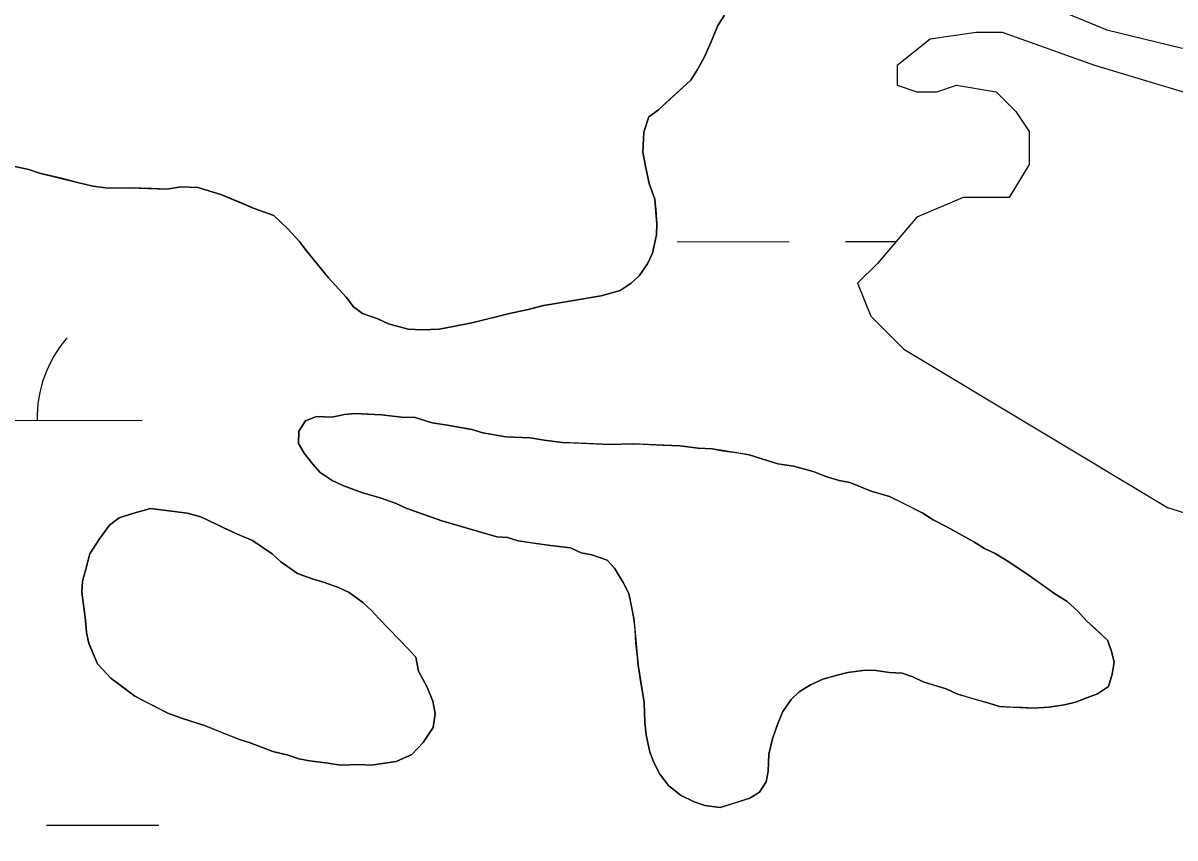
# Model space of a CAD drawing. Extents: x 3297753 to 3335611, y 652252 to 677623.
# Drawn here: x 3315270.6 to 3315599.1, y 670711.4 to 670943.7 of the extents above; entities that cross this region are included whole.
import ezdxf

# ---------------------------------------------------------------- set-up
doc = ezdxf.new("R2010")
doc.units = 0
for name, color, linetype in [('V-RIVR-EDGE', 7, 'Continuous'), ('V-TOPO-SHOR', 7, 'Continuous'), ('V-WETL-SWMP', 7, 'Continuous')]:
    doc.layers.add(name, color=color, linetype=linetype)

msp = doc.modelspace()

# ---------------------------------------------------------------- linework, layer by layer
at = {"layer": 'V-RIVR-EDGE'}
msp.add_spline([(3319128.45, 669896.06), (3319102.43, 669879.07), (3319066.7, 669858.6), (3318998.74, 669821.54), (3318951.36, 669795.67), (3318909.43, 669773.67), (3318888.84, 669759.37), (3318855.44, 669738.9), (3318784.76, 669700.69), (3318721.46, 669664.78), (3318663.98, 669631.57), (3318611.56, 669602.22), (3318546.3, 669558.18), (3318510.56, 669535.77), (3318467.46, 669512.61), (3318428.61, 669485.17), (3318397.15, 669465.86), (3318376.19, 669455.05), (3318341.63, 669437.3), (3318289.99, 669414.16), (3318221.27, 669382.92), (3318160.71, 669354.37), (3318105.57, 669327.36), (3318072.18, 669313.09), (3318054.32, 669302.28), (3318037.62, 669291.07), (3318008.5, 669278.35), (3317934.74, 669245.57), (3317848.15, 669204.67), (3317778.28, 669175.76), (3317690.15, 669136.42), (3317626.88, 669112.54), (3317574.87, 669094.44), (3317522.09, 669077.89), (3317438.26, 669052.51), (3317361.81, 669030.2), (3317325.33, 669020.99), (3317282.65, 669010.62), (3317240.35, 669001.03), (3317194.96, 668994.94), (3317157.73, 668992.7), (3317125.14, 668988.91), (3317099.93, 668988.19), (3317080.17, 668991.73), (3317051.86, 668995.29), (3317007.27, 668998.12), (3316976.25, 668998.19), (3316933.98, 668997.13), (3316897.13, 668994.12), (3316852.89, 668984.15), (3316825.35, 668979.18), (3316789.64, 668968.41), (3316757.83, 668964.61), (3316689.18, 668960.9), (3316637.21, 668958.7), (3316609.3, 668962.26), (3316564.32, 668966.25), (3316521.67, 668969.46), (3316453.44, 668978.16), (3316408.47, 668983.7), (3316370.87, 668990.77), (3316339.49, 669003.65), (3316308.11, 669017.68), (3316175.59, 669059.12), (3316062.44, 669095.85), (3316008.96, 669111.11), (3315957.45, 669138.77), (3315917.58, 669168.73), (3315889.7, 669185.47), (3315866.09, 669203.76), (3315831.26, 669231.38), (3315800.66, 669249.29), (3315742.55, 669272.71), (3315665.47, 669308.96), (3315570.21, 669365.04), (3315493.16, 669416.03), (3315408.38, 669475.19), (3315304.61, 669540.98), (3315222.53, 669595.48), (3315155.14, 669631.71), (3315081.54, 669664.47), (3315028.85, 669686.32), (3315002.89, 669692.59), (3314990.87, 669694.17), (3314966.07, 669703.92), (3314940.51, 669718.34), (3314918.45, 669734.68), (3314896.78, 669755.67), (3314868.14, 669779.01), (3314813.17, 669818.32), (3314771.76, 669851.38), (3314741.97, 669877.83), (3314699.03, 669923.3), (3314661.54, 669973.42), (3314624.43, 670022.77), (3314598.52, 670050.36), (3314575.3, 670069.81), (3314546.64, 670087.72), (3314523.39, 670093.98), (3314495.48, 670098.32), (3314476.1, 670103.8), (3314467.97, 670107.69), (3314463.32, 670108.87), (3314460.6, 670106.16), (3314446.25, 670107.75), (3314437.35, 670115.53), (3314433.12, 670128.33), (3314431.99, 670143.07), (3314432.42, 670158.97), (3314428.94, 670163.63), (3314421.21, 670172.57), (3314382.1, 670199.43), (3314356.16, 670215), (3314336.41, 670225.14), (3314320.51, 670227.5), (3314307.71, 670227.15), (3314297.63, 670226.01), (3314289.49, 670228.74), (3314284.07, 670233.41), (3314263.58, 670256.34), (3314234.21, 670300.24), (3314210.27, 670339.85), (3314183.99, 670376.37), (3314159.64, 670409.39), (3314121.77, 670464.55), (3314083.9, 670521.65), (3314058.41, 670561.27), (3314047.57, 670571.38), (3314026.29, 670588.89), (3314010.8, 670599.78), (3314004.22, 670603.29), (3313993.75, 670604.48), (3313981.34, 670603.73), (3313978.63, 670604.9), (3313958.88, 670618.91), (3313934.12, 670640.69), (3313892.34, 670683.45), (3313876.5, 670708.7), (3313854.08, 670736.29), (3313826.22, 670759.24), (3313808.02, 670773.25), (3313806.48, 670777.9), (3313803.44, 670800.79), (3313791.12, 670838.05), (3313772.59, 670874.16), (3313744.75, 670904.87), (3313727.33, 670918.48), (3313708.73, 670925.12), (3313696.34, 670933.3), (3313689.78, 670944.95), (3313684.39, 670960.08), (3313677.07, 670978.72), (3313670.11, 670989.59), (3313656.96, 671002.42), (3313636.06, 671018.37), (3313615.56, 671042.86), (3313603.21, 671064.6), (3313592, 671080.53), (3313565.34, 671118.21), (3313548.73, 671146.95), (3313542.16, 671155.89), (3313529.39, 671167.94), (3313523.99, 671178.43), (3313524.03, 671193.94), (3313519.42, 671213.73), (3313509.42, 671244.78), (3313493.98, 671276.23), (3313469.64, 671310.8), (3313446.46, 671348.09), (3313425.21, 671380.72), (3313399.72, 671423.82), (3313367.28, 671477.81), (3313340.62, 671517.82), (3313310.86, 671556.67), (3313282.64, 671593.97), (3313261.37, 671615.74), (3313235.84, 671644.11), (3313221.55, 671667.81), (3313207.66, 671695.76), (3313192.19, 671714.41), (3313177.9, 671738.49), (3313162.86, 671770.72), (3313133.13, 671822.76), (3313095.7, 671899.25), (3313081.44, 671936.12), (3313064.47, 671974.56), (3313049.43, 672009.11), (3313032.42, 672030.87), (3313011.53, 672048.37), (3313009.99, 672053.42), (3313008.06, 672060.01), (3313006.13, 672063.51), (3312992.2, 672075.57), (3312979.83, 672090.33), (3312969.4, 672106.65), (3312960.16, 672133.82), (3312954.78, 672153.61), (3312938.56, 672181.96), (3312919.25, 672214.19), (3312906.53, 672244.47), (3312890.32, 672278.25), (3312865.61, 672319.03), (3312852.49, 672347.37), (3312845.16, 672364.45), (3312835.9, 672379.6), (3312824.29, 672390.49), (3312817.34, 672405.24), (3312803.06, 672430.1), (3312791.09, 672451.46), (3312777.55, 672467.39), (3312769.05, 672479.04), (3312760.17, 672496.52), (3312756.37, 672525.22), (3312752.93, 672545.01), (3312743.29, 672569.47), (3312730.94, 672593.93), (3312715.09, 672611.42), (3312711.23, 672618.41), (3312711.24, 672622.67), (3312712.03, 672630.04), (3312706.63, 672640.14), (3312695.41, 672653.74), (3312691.54, 672656.07), (3312691.14, 672649.87), (3312671.75, 672650.31), (3312659.34, 672651.5), (3312656.63, 672653.45), (3312655.86, 672655.78), (3312655.87, 672660.43), (3312657.43, 672663.92), (3312662.48, 672667.39), (3312665.97, 672667.77), (3312673.34, 672666.2), (3312685.35, 672662.68), (3312689.62, 672663.45), (3312690.79, 672666.55), (3312680.75, 672685.19), (3312674.19, 672698.39), (3312664.92, 672710.43), (3312661.46, 672722.85), (3312652.59, 672744.59), (3312642.56, 672764.78), (3312630.57, 672779.93), (3312620.16, 672802.45), (3312606.63, 672821.49), (3312599.68, 672834.69), (3312586.93, 672851.79), (3312575.75, 672877.02), (3312565.35, 672908.07), (3312555.31, 672925.55), (3312544.5, 672942.64), (3312535.26, 672972.13), (3312524.49, 673007.45), (3312515.25, 673033.46), (3312497.53, 673081.2), (3312492.13, 673094.79), (3312486.34, 673107.21), (3312471.64, 673121.21), (3312462.35, 673128.6), (3312455.8, 673144.9), (3312445.42, 673179.05), (3312425.74, 673220.21), (3312421.51, 673234.18), (3312420.76, 673246.2), (3312418.07, 673255.52), (3312403.05, 673297.05), (3312376.45, 673363.04), (3312353.73, 673425.15), (3312312.85, 673516.77), (3312308.21, 673522.99), (3312298.14, 673529.99), (3312295.83, 673533.88), (3312295.85, 673544.73), (3312295.12, 673561.41), (3312291.28, 673578.1), (3312279.73, 673610.7), (3312265.87, 673650.68), (3312259.71, 673670.47), (3312252.8, 673700.35), (3312246.26, 673718.98), (3312244.32, 673722.09), (3312239.68, 673724.43), (3312231.16, 673731.43), (3312227.69, 673739.58), (3312227.32, 673747.72), (3312225.82, 673765.18), (3312221.6, 673783.8), (3312215.06, 673806.7), (3312206.57, 673824.56), (3312195.79, 673854.84), (3312188.51, 673891.7), (3312185.84, 673909.15), (3312175.82, 673935.94), (3312163.09, 673960.4), (3312160, 673967.78), (3312160.04, 673981.35), (3312156.21, 674003.85), (3312152.77, 674023.64), (3312140.46, 674063.61), (3312122.78, 674126.09), (3312116.65, 674157.13), (3312105.91, 674205.24), (3312092.04, 674242.9), (3312078.92, 674267.36), (3312075.46, 674280.55), (3312073.94, 674291.42), (3312066.22, 674307.33), (3312063.91, 674314.71), (3312064.71, 674322.46), (3312065.11, 674329.05), (3312058.54, 674339.54), (3312053.53, 674350.02), (3312051.61, 674359.72), (3312049.32, 674374.47), (3312044.35, 674402.79), (3312044.36, 674407.44), (3312047.87, 674412.86), (3312049.43, 674416.35), (3312048.66, 674421.39), (3312045.18, 674426.44), (3312039.37, 674428.4), (3312032.48, 674462.93), (3312024.43, 674503.67), (3312017.91, 674530.05), (3312012.49, 674533.56), (3312009.01, 674538.61), (3312009.02, 674542.1), (3312012.13, 674544.42), (3312016.39, 674545.18), (3312017.96, 674549.83), (3312015.68, 674570.39), (3312009.91, 674590.18), (3312007.59, 674592.9), (3312003.33, 674595.24), (3311998.68, 674597.58), (3311999.85, 674600.68), (3312002.58, 674604.55), (3312002.98, 674610.75), (3311997.59, 674625.12), (3311996.83, 674634.04), (3311998.04, 674649.93), (3311996.9, 674660.41), (3311993.04, 674667.4), (3311982.99, 674679.44), (3311982.63, 674692.63), (3311982.3, 674714.74), (3311983.86, 674718.22), (3311981.19, 674735.29), (3311978.87, 674739.95), (3311972.69, 674751.6), (3311964.98, 674768.3), (3311960.36, 674783.43), (3311953.45, 674811.76), (3311951.57, 674835.81), (3311949.71, 674865.28), (3311946.65, 674884.29), (3311939.31, 674896.33), (3311937.78, 674903.71), (3311938.58, 674914.17), (3311938.22, 674925.42), (3311931.71, 674958.01), (3311920.93, 674990.23), (3311909.78, 675028.65), (3311896.69, 675065.91), (3311889.78, 675096.56), (3311885.56, 675114.41), (3311882.47, 675119.07), (3311872.01, 675124.14), (3311865.03, 675124.16), (3311859.2, 675119.13), (3311856.86, 675114.48), (3311856.85, 675109.44), (3311858.39, 675104.78), (3311869.62, 675098.94), (3311876.19, 675089.62), (3311876.19, 675087.68), (3311871.92, 675086.91), (3311863, 675086.93), (3311853.69, 675086.18), (3311849.41, 675081.54), (3311847.07, 675075.73), (3311847.06, 675072.24), (3311847.05, 675067.2), (3311849.75, 675059.43), (3311848.96, 675056.33), (3311844.3, 675053.63), (3311838.87, 675052.09), (3311833.83, 675052.1), (3311831.13, 675057.93), (3311827.66, 675068.79), (3311827.68, 675074.22), (3311826.91, 675076.16), (3311824.58, 675077.72), (3311819.54, 675077.73), (3311814.88, 675073.87), (3311809.84, 675072.72), (3311793.15, 675068.1), (3311785, 675068.12), (3311778.04, 675073.57), (3311775.72, 675079.39), (3311778.47, 675091.41), (3311781.6, 675104.2), (3311784.33, 675108.46), (3311789.38, 675112.32), (3311788.61, 675115.04), (3311783.57, 675116.99), (3311782.42, 675122.04), (3311782.43, 675125.91), (3311787.88, 675135.21), (3311787.51, 675139.09), (3311785.18, 675141.03), (3311771.6, 675136.41), (3311760.74, 675134.89), (3311735.92, 675134.17), (3311725.83, 675133.81), (3311723.51, 675134.59), (3311722.36, 675138.86), (3311722.39, 675153.6), (3311723.2, 675168.72), (3311725.94, 675175.69), (3311733.33, 675184.2), (3311735.67, 675190.79), (3311740.38, 675212.11)], degree=3, dxfattribs=at)
at = {"layer": 'V-TOPO-SHOR'}
for points in [[(3315470.6, 670946.01), (3315468.71, 670943), (3315466.75, 670938.24), (3315464.81, 670933.92), (3315462.9, 670930.47), (3315461.01, 670927.47), (3315457.8, 670924.52), (3315455.05, 670921.99), (3315451.84, 670919.04), (3315449.1, 670916.95), (3315447.6, 670912.61), (3315447.36, 670906.9), (3315448.07, 670902.9), (3315449.18, 670898.01), (3315450.76, 670893.53), (3315451.06, 670890.44), (3315451.34, 670886.46), (3315451.21, 670883.38), (3315450.1, 670878.14), (3315448.66, 670875.11), (3315446.31, 670871.69), (3315444.01, 670869.58), (3315440.84, 670867.51), (3315435.49, 670865.98), (3315429.27, 670864.92), (3315423.06, 670863.86), (3315419.06, 670863.15), (3315414.61, 670862.02), (3315409.28, 670860.92), (3315401.71, 670859.04), (3315398.59, 670858.29), (3315393.26, 670857.19), (3315389.26, 670856.48), (3315384.4, 670856.25), (3315380.44, 670856.41), (3315374.78, 670857.97), (3315371.76, 670859.43), (3315367.42, 670860.93), (3315364.85, 670862.8), (3315362.77, 670865.53), (3315360.66, 670867.83), (3315357.71, 670871.04), (3315354.36, 670875.14), (3315351.43, 670878.79), (3315349.34, 670881.53), (3315345.97, 670885.19), (3315342.16, 670888.88), (3315336.52, 670890.88), (3315333.06, 670892.35), (3315326.99, 670894.81), (3315320.47, 670896.85), (3315315.63, 670897.06), (3315311.64, 670896.34), (3315307.24, 670896.53), (3315301.08, 670896.79), (3315294.9, 670896.61), (3315290.52, 670897.24), (3315285.72, 670898.32), (3315281.8, 670899.37), (3315275.26, 670900.97), (3315272.22, 670901.98), (3315267.42, 670903.06)], [(3315358.67, 670831.34), (3315362.23, 670832.07), (3315365.33, 670832.38), (3315368.84, 670832.23), (3315372.8, 670832.06), (3315378.5, 670831.38), (3315382.46, 670831.21), (3315387.24, 670829.69), (3315391.62, 670829.06), (3315394.68, 670828.49), (3315398.62, 670827.88), (3315401.67, 670826.87), (3315408.23, 670825.71), (3315415.26, 670825.42), (3315419.21, 670824.81), (3315424.46, 670824.14), (3315427.54, 670824.02), (3315431.94, 670823.83), (3315438.1, 670823.57), (3315444.27, 670823.75), (3315447.35, 670823.62), (3315453.07, 670823.37), (3315457.91, 670823.17), (3315463.17, 670822.51), (3315467.13, 670822.34), (3315470.19, 670821.77), (3315474.57, 670821.14), (3315477.63, 670820.57), (3315482.85, 670819.03), (3315485.89, 670818.02), (3315490.27, 670817.39), (3315495.93, 670815.83), (3315499.84, 670814.34), (3315503.32, 670813.31), (3315506.38, 670812.74), (3315512.44, 670810.28), (3315517.67, 670808.74), (3315521.55, 670806.81), (3315527.16, 670803.93), (3315530.16, 670802.04), (3315534.04, 670800.11), (3315537.49, 670798.2), (3315541.79, 670795.82), (3315544.8, 670793.93), (3315547.82, 670792.48), (3315551.69, 670790.11), (3315557.26, 670786.35), (3315561.96, 670783.07), (3315564.53, 670781.2), (3315568.39, 670778.83), (3315571.36, 670776.06), (3315573.89, 670773.31), (3315576.43, 670771), (3315579.82, 670767.77), (3315581.01, 670764.64), (3315581.76, 670761.52), (3315581.17, 670758.02), (3315580.14, 670754.54), (3315576.97, 670752.47), (3315573.84, 670751.28), (3315570.7, 670750.09), (3315567.58, 670749.34), (3315563.15, 670748.65), (3315558.73, 670748.4), (3315555.65, 670748.53), (3315552.13, 670748.67), (3315549.05, 670748.8), (3315546.02, 670749.82), (3315542.09, 670750.86), (3315536.87, 670752.41), (3315533.85, 670753.85), (3315530.37, 670754.89), (3315527.33, 670755.89), (3315524.3, 670757.34), (3315521.26, 670758.35), (3315517.74, 670758.5), (3315513.8, 670759.11), (3315510.72, 670759.24), (3315505.85, 670758.57), (3315502.73, 670757.82), (3315498.71, 670756.67), (3315495.12, 670755.06), (3315491.95, 670752.99), (3315489.66, 670750.88), (3315487.31, 670747.45), (3315485.84, 670743.99), (3315484.33, 670739.65), (3315483.27, 670735.29), (3315483.06, 670730.45), (3315482.49, 670727.39), (3315480.6, 670724.39), (3315477.89, 670722.74), (3315474.31, 670721.57), (3315469.4, 670720.01), (3315465.02, 670720.64), (3315461.98, 670721.65), (3315458.1, 670723.58), (3315454.69, 670726.36), (3315452.18, 670729.56), (3315450.55, 670732.71), (3315449.36, 670735.84)], [(3315449.36, 670735.84), (3315448.25, 670740.74), (3315447.96, 670744.27), (3315447.76, 670750.01), (3315446.7, 670756.23), (3315446.01, 670760.66), (3315445.7, 670763.76), (3315445.39, 670766.86), (3315445.12, 670770.83), (3315444.81, 670773.93), (3315444.08, 670777.49), (3315443.35, 670781.04), (3315441.72, 670784.2), (3315439.25, 670788.27), (3315437.14, 670790.56), (3315432.8, 670792.07), (3315429.74, 670792.64), (3315426.71, 670794.08), (3315421.02, 670794.77), (3315416.2, 670795.41), (3315411.81, 670796.04), (3315408.77, 670797.05), (3315405.69, 670797.18), (3315400.47, 670798.72), (3315395.25, 670800.27), (3315390.03, 670801.81), (3315384.39, 670803.81), (3315380.04, 670805.32), (3315377.02, 670806.77), (3315372.68, 670808.27), (3315367.46, 670809.82), (3315361.81, 670811.82), (3315358.79, 670813.27), (3315355.36, 670815.62), (3315353.26, 670817.91), (3315350.75, 670821.1), (3315349.1, 670823.81), (3315349.25, 670827.33), (3315351.14, 670830.33), (3315354.27, 670831.53), (3315358.67, 670831.34)], [(3315380.55, 670765.2), (3315382.65, 670762.91), (3315383.37, 670758.91), (3315385.82, 670754.4), (3315387.41, 670750.37), (3315388.14, 670746.81), (3315387.53, 670742.87), (3315384.71, 670738.58), (3315381.48, 670735.2), (3315376.98, 670733.18), (3315369.89, 670732.16), (3315366.37, 670732.31), (3315361.08, 670732.09), (3315357.58, 670732.68), (3315352.32, 670733.35), (3315349.26, 670733.92), (3315346.22, 670734.93), (3315341.85, 670735.99), (3315335.35, 670738.47), (3315332.31, 670739.48), (3315328.41, 670740.97), (3315322.34, 670743.43), (3315315.82, 670745.47), (3315311.91, 670746.95), (3315306.31, 670749.84), (3315302.43, 670751.76), (3315298.16, 670755.03), (3315295.59, 670756.9), (3315291.8, 670761.03), (3315289.4, 670766.85), (3315288.66, 670769.97), (3315288.36, 670773.51), (3315287.38, 670781.48), (3315287.51, 670784.56), (3315288.54, 670788.04), (3315289.6, 670792.4), (3315292.43, 670796.69), (3315295.24, 670800.54), (3315297.97, 670802.63), (3315301.54, 670803.8), (3315306.9, 670805.33), (3315312.16, 670804.67), (3315317.42, 670804), (3315321.34, 670802.96), (3315328.25, 670799.58), (3315331.27, 670798.13), (3315336.03, 670796.17), (3315341.6, 670792.4), (3315344.15, 670790.09), (3315348.85, 670786.81), (3315352.76, 670785.32), (3315356.24, 670784.29), (3315360.58, 670782.79), (3315363.6, 670781.34), (3315367.45, 670778.53), (3315370, 670776.22), (3315372.1, 670773.93), (3315380.55, 670765.2)]]:
    msp.add_lwpolyline(points, dxfattribs=at)
at = {"layer": 'V-WETL-SWMP'}
for p, q in [((3315505.12, 670881.42), (3315519.58, 670881.44)), ((3315457.12, 670881.38), (3315489.12, 670881.41)), ((3315204.58, 670830.38), (3315304.58, 670830.48)), ((3315277.29, 670715.02), (3315309.29, 670715.05))]:
    msp.add_line(p, q, dxfattribs=at)
for points in [[(3315560.71, 670949.64), (3315579.71, 670941.77), (3315600.74, 670936.65), (3315632.99, 670935.33), (3315651.33, 670936.24), (3315667.72, 670939.96), (3315683.28, 670941.3), (3315702.72, 670936.61), (3315730.42, 670924.61), (3315759.08, 670898.66), (3315778.24, 670876.04), (3315797.97, 670864.17), (3315851.15, 670827.07), (3315887.41, 670802.59)], [(3315448.07, 670902.9), (3315447.36, 670906.9), (3315447.6, 670912.61), (3315449.1, 670916.96), (3315451.84, 670919.04), (3315461.01, 670927.47), (3315462.9, 670930.47), (3315464.81, 670933.92), (3315466.75, 670938.24), (3315468.72, 670943), (3315470.6, 670946.01)], [(3315613.88, 670920.36), (3315576.28, 670931.65), (3315549.96, 670941.06), (3315542.44, 670941.06), (3315529.27, 670939.17), (3315519.87, 670931.65), (3315519.87, 670926), (3315525.51, 670924.12), (3315531.15, 670924.12), (3315536.79, 670926), (3315548.08, 670924.12), (3315553.72, 670918.48), (3315557.48, 670912.83), (3315557.48, 670903.42), (3315551.84, 670894.01), (3315538.68, 670894.01), (3315525.51, 670888.37), (3315514.23, 670875.2), (3315508.59, 670869.55), (3315512.35, 670860.15), (3315521.75, 670850.74), (3315596.96, 670805.58), (3315627.04, 670796.17)], [(3315267.42, 670903.06), (3315272.22, 670901.98), (3315275.26, 670900.97), (3315285.72, 670898.32), (3315290.52, 670897.24), (3315294.9, 670896.61), (3315301.08, 670896.79), (3315311.64, 670896.34), (3315315.63, 670897.05), (3315320.47, 670896.85), (3315326.99, 670894.81), (3315336.52, 670890.88), (3315342.16, 670888.88), (3315345.97, 670885.19), (3315349.34, 670881.53), (3315351.43, 670878.79), (3315357.71, 670871.04), (3315362.77, 670865.54), (3315364.85, 670862.8), (3315367.42, 670860.93), (3315371.76, 670859.43), (3315374.78, 670857.97), (3315380.45, 670856.41), (3315384.4, 670856.25), (3315389.26, 670856.48), (3315393.26, 670857.19), (3315398.59, 670858.29), (3315409.28, 670860.92), (3315414.61, 670862.02), (3315419.07, 670863.15), (3315435.49, 670865.98), (3315440.84, 670867.51), (3315444.01, 670869.58), (3315446.31, 670871.69), (3315448.65, 670875.11), (3315450.1, 670878.14), (3315451.21, 670883.38), (3315451.34, 670886.46), (3315450.76, 670893.53), (3315449.18, 670898.01), (3315448.07, 670902.9)], [(3315452.18, 670729.56), (3315454.69, 670726.36), (3315458.1, 670723.58), (3315461.98, 670721.65), (3315465.02, 670720.64), (3315469.4, 670720.01), (3315477.89, 670722.74), (3315480.6, 670724.39), (3315482.49, 670727.39), (3315483.06, 670730.45), (3315483.27, 670735.29), (3315484.33, 670739.65), (3315485.84, 670743.99), (3315487.31, 670747.45), (3315489.66, 670750.88), (3315491.95, 670752.99), (3315495.12, 670755.06), (3315498.71, 670756.67), (3315502.73, 670757.82), (3315505.85, 670758.57), (3315510.72, 670759.24), (3315513.8, 670759.11), (3315517.74, 670758.5), (3315521.26, 670758.35), (3315524.3, 670757.34), (3315527.32, 670755.89), (3315533.85, 670753.85), (3315536.87, 670752.41), (3315546.01, 670749.82), (3315549.06, 670748.81), (3315558.73, 670748.4), (3315563.15, 670748.65), (3315567.58, 670749.34), (3315570.7, 670750.09), (3315576.97, 670752.47), (3315580.14, 670754.54), (3315581.17, 670758.02), (3315581.76, 670761.52), (3315581.01, 670764.64), (3315579.82, 670767.77), (3315573.89, 670773.31), (3315571.36, 670776.06), (3315568.39, 670778.83), (3315564.53, 670781.2), (3315557.26, 670786.35), (3315551.69, 670790.11), (3315547.82, 670792.48), (3315544.8, 670793.93), (3315541.79, 670795.82), (3315534.04, 670800.11), (3315530.16, 670802.04), (3315527.16, 670803.93), (3315517.67, 670808.74), (3315512.44, 670810.28), (3315506.38, 670812.74), (3315503.32, 670813.31), (3315499.84, 670814.34), (3315495.93, 670815.83), (3315490.27, 670817.39), (3315485.89, 670818.02), (3315482.85, 670819.03), (3315477.63, 670820.57), (3315467.13, 670822.34), (3315463.17, 670822.51), (3315457.91, 670823.17), (3315444.27, 670823.75), (3315438.1, 670823.57), (3315424.46, 670824.15), (3315419.2, 670824.81), (3315415.26, 670825.42), (3315408.23, 670825.71), (3315401.67, 670826.87), (3315398.62, 670827.88), (3315391.62, 670829.06), (3315387.24, 670829.69), (3315382.46, 670831.21), (3315378.5, 670831.38), (3315372.8, 670832.06), (3315365.33, 670832.38), (3315362.23, 670832.07), (3315358.67, 670831.34), (3315354.27, 670831.53), (3315351.14, 670830.34), (3315349.25, 670827.33), (3315349.1, 670823.81), (3315350.75, 670821.1), (3315353.26, 670817.91), (3315355.36, 670815.62), (3315358.79, 670813.27), (3315361.81, 670811.82), (3315367.46, 670809.82), (3315372.68, 670808.27), (3315377.02, 670806.77), (3315380.04, 670805.32), (3315390.03, 670801.81), (3315405.7, 670797.18), (3315408.77, 670797.05), (3315411.82, 670796.04), (3315421.02, 670794.77), (3315426.71, 670794.09), (3315429.74, 670792.64)], [(3315429.74, 670792.64), (3315432.8, 670792.07), (3315437.14, 670790.56), (3315439.25, 670788.27), (3315441.72, 670784.2), (3315443.35, 670781.04), (3315444.81, 670773.93), (3315446.01, 670760.66), (3315447.76, 670750.01), (3315447.96, 670744.28), (3315448.25, 670740.74), (3315449.36, 670735.84), (3315450.55, 670732.71), (3315452.18, 670729.56)]]:
    msp.add_lwpolyline(points, dxfattribs=at)
msp.add_lwpolyline([(3315380.55, 670765.2), (3315372.1, 670773.93), (3315370, 670776.22), (3315367.45, 670778.53), (3315363.6, 670781.34), (3315360.58, 670782.79), (3315356.24, 670784.29), (3315352.76, 670785.32), (3315348.85, 670786.81), (3315344.15, 670790.09), (3315341.6, 670792.41), (3315336.03, 670796.17), (3315331.27, 670798.13), (3315321.34, 670802.96), (3315317.42, 670804), (3315306.9, 670805.33), (3315301.54, 670803.8), (3315297.97, 670802.62), (3315295.24, 670800.54), (3315292.43, 670796.69), (3315289.61, 670792.4), (3315288.54, 670788.04), (3315287.51, 670784.56), (3315287.38, 670781.48), (3315288.36, 670773.51), (3315288.66, 670769.97), (3315289.4, 670766.86), (3315291.8, 670761.03), (3315295.59, 670756.9), (3315302.43, 670751.76), (3315311.92, 670746.95), (3315315.82, 670745.47), (3315322.34, 670743.43), (3315332.31, 670739.48), (3315335.35, 670738.47), (3315341.85, 670735.99), (3315346.22, 670734.93), (3315349.26, 670733.92), (3315352.32, 670733.35), (3315357.58, 670732.68), (3315361.08, 670732.09), (3315366.37, 670732.31), (3315369.89, 670732.16), (3315376.99, 670733.18), (3315381.48, 670735.2), (3315384.71, 670738.58), (3315387.53, 670742.87), (3315388.14, 670746.81), (3315387.41, 670750.37), (3315385.82, 670754.4), (3315383.36, 670758.91), (3315382.65, 670762.91)], close=True, dxfattribs=at)
msp.add_arc((3315309.83, 670830.96), 35.25, 139.2865, 180.8301, dxfattribs=at)

doc.saveas('drawing.dxf')
